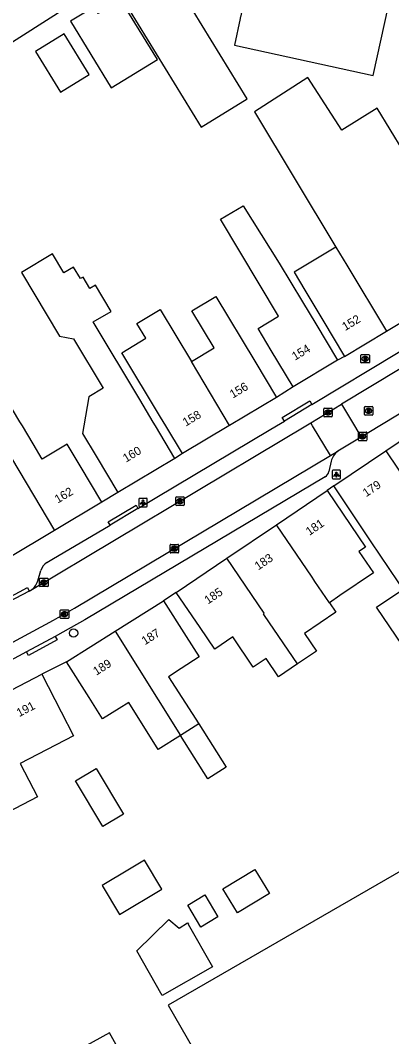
# Model space of a CAD drawing. Extents: x 161771 to 163125, y 382479 to 383177.
# Drawn here: x 162363.8 to 162407.6, y 382677.9 to 382797.9 of the extents above; entities that cross this region are included whole.
import ezdxf

# ---------------------------------------------------------------- set-up
doc = ezdxf.new("R2010")
doc.units = 0
for name, color, linetype in [('IMGEO_Boom', 7, 'Continuous'), ('IMGEO_Brandkraan', 7, 'Continuous'), ('IMGEO_Kolk', 7, 'Continuous'), ('IMGEO_Lichtpunt', 7, 'Continuous'), ('IMGEO_Pand', 7, 'Continuous'), ('IMGEO_Pand_nummerreeks', 7, 'Continuous'), ('IMGEO_Rijbaan_lokaal_open', 7, 'Continuous'), ('IMGEO_Rioolput', 7, 'Continuous'), ('IMGEO_Voetpad_open', 7, 'Continuous')]:
    doc.layers.add(name, color=color, linetype=linetype)

msp = doc.modelspace()

# ---------------------------------------------------------------- linework, layer by layer
at = {"layer": 'IMGEO_Boom'}
msp.add_circle((162370.09, 382725.55), 0.489, dxfattribs=at)
at = {"layer": 'IMGEO_Brandkraan'}
for p, q in [((162403.99, 382757.5), (162403.99, 382758.35)), ((162404.06, 382758.43), (162404.92, 382758.43)), ((162404.48, 382758.21), (162404.5, 382758.21)), ((162404.99, 382758.35), (162404.99, 382757.5)), ((162404.92, 382757.43), (162404.06, 382757.43)), ((162404.5, 382757.65), (162404.47, 382757.65))]:
    msp.add_line(p, q, dxfattribs=at)
for points in [[(162403.99, 382757.5), (162403.99, 382758.35)], [(162404.06, 382758.43), (162404.92, 382758.43)], [(162404.99, 382758.35), (162404.99, 382757.5)], [(162404.92, 382757.43), (162404.06, 382757.43)], [(162404.34, 382758.13), (162404.34, 382757.73), (162404.55, 382757.73)], [(162404.57, 382758.13), (162404.34, 382758.13)], [(162404.52, 382758.05), (162404.46, 382758.05), (162404.46, 382757.97)], [(162404.46, 382757.97), (162404.52, 382757.97)], [(162404.52, 382757.89), (162404.46, 382757.89), (162404.46, 382757.81)], [(162404.46, 382757.81), (162404.52, 382757.81)]]:
    msp.add_lwpolyline(points, dxfattribs=at)
for centre, radius, start, end in [((162404.07, 382758.35), 0.0765, 91.552, 178.448), ((162404.07, 382758.35), 0.0765, 91.552, 178.448), ((162404.91, 382758.35), 0.0765, 1.552, 88.448), ((162404.91, 382758.35), 0.0765, 1.552, 88.448), ((162404.07, 382757.5), 0.0765, 181.552, 268.448), ((162404.07, 382757.5), 0.0765, 181.552, 268.448), ((162404.52, 382758.01), 0.0379, 267.8285, 90.9355), ((162404.52, 382757.85), 0.0404, 269.8759, 90.5077), ((162404.56, 382757.98), 0.251, 268.6676, 293.5347), ((162404.57, 382757.98), 0.145, 59.4692, 91.5367), ((162404.6, 382758.03), 0.0922, 285.5137, 58.1501), ((162404.6, 382757.84), 0.105, 301.3115, 78.989), ((162404.91, 382757.5), 0.0765, 271.552, 358.448), ((162404.91, 382757.5), 0.0765, 271.552, 358.448)]:
    msp.add_arc(centre, radius, start, end, dxfattribs=at)
for centre, major_axis, ratio, start_param, end_param in [((162404.48, 382757.93), (-0.387, 0.002), 0.722429, 4.712389, 7.853982), ((162404.5, 382757.93), (-0.39, 0.002), 0.717154, 1.570796, 4.712389)]:
    msp.add_ellipse(centre, major_axis=major_axis, ratio=ratio, start_param=start_param, end_param=end_param, dxfattribs=at)
at = {"layer": 'IMGEO_Kolk'}
for p, q in [((162399.61, 382751.16), (162399.61, 382752.01)), ((162399.69, 382752.09), (162400.54, 382752.09)), ((162400.54, 382751.08), (162399.69, 382751.08)), ((162400.1, 382751.86), (162400.13, 382751.86)), ((162400.12, 382751.31), (162400.1, 382751.31)), ((162400.61, 382752.01), (162400.61, 382751.16)), ((162403.69, 382748.34), (162403.69, 382749.19)), ((162403.77, 382749.26), (162404.62, 382749.26)), ((162404.18, 382749.04), (162404.21, 382749.04)), ((162404.69, 382749.19), (162404.69, 382748.34)), ((162404.62, 382748.26), (162403.77, 382748.26)), ((162404.2, 382748.48), (162404.18, 382748.48)), ((162382.15, 382740.7), (162382.15, 382741.55)), ((162382.22, 382741.62), (162383.07, 382741.62)), ((162382.64, 382741.4), (162382.66, 382741.4)), ((162383.15, 382741.55), (162383.15, 382740.7)), ((162383.07, 382740.62), (162382.22, 382740.62)), ((162382.66, 382740.84), (162382.63, 382740.84)), ((162381.48, 382735.08), (162381.48, 382735.93)), ((162381.56, 382736.01), (162382.41, 382736.01)), ((162381.97, 382735.79), (162382, 382735.79)), ((162382.48, 382735.93), (162382.48, 382735.08)), ((162382.41, 382735.01), (162381.56, 382735.01)), ((162381.99, 382735.23), (162381.97, 382735.23)), ((162366.08, 382731.1), (162366.08, 382731.95)), ((162366.16, 382732.03), (162367.01, 382732.03)), ((162366.57, 382731.81), (162366.6, 382731.81)), ((162367.09, 382731.95), (162367.09, 382731.1)), ((162367.01, 382731.03), (162366.16, 382731.03)), ((162366.59, 382731.25), (162366.57, 382731.25)), ((162368.52, 382727.36), (162368.52, 382728.21)), ((162368.59, 382728.28), (162369.44, 382728.28)), ((162369.52, 382728.21), (162369.52, 382727.36)), ((162369.44, 382727.28), (162368.59, 382727.28)), ((162369, 382728.06), (162369.03, 382728.06)), ((162369.03, 382727.5), (162369, 382727.5))]:
    msp.add_line(p, q, dxfattribs=at)
for points in [[(162399.61, 382751.16), (162399.61, 382752.01)], [(162399.69, 382752.09), (162400.54, 382752.09)], [(162400.54, 382751.08), (162399.69, 382751.08)], [(162399.93, 382751.78), (162400.06, 382751.78), (162400.06, 382751.63), (162400.19, 382751.78), (162400.35, 382751.78), (162400.21, 382751.63), (162400.36, 382751.38), (162400.21, 382751.38), (162400.12, 382751.55), (162400.06, 382751.48), (162400.06, 382751.38), (162399.93, 382751.38), (162399.93, 382751.78)], [(162400.61, 382752.01), (162400.61, 382751.16)], [(162403.69, 382748.34), (162403.69, 382749.19)], [(162403.77, 382749.26), (162404.62, 382749.26)], [(162404.01, 382748.96), (162404.14, 382748.96), (162404.14, 382748.81), (162404.27, 382748.96), (162404.43, 382748.96), (162404.29, 382748.81), (162404.44, 382748.56), (162404.29, 382748.56), (162404.2, 382748.73), (162404.14, 382748.66), (162404.14, 382748.56), (162404.01, 382748.56), (162404.01, 382748.96)], [(162404.69, 382749.19), (162404.69, 382748.34)], [(162404.62, 382748.26), (162403.77, 382748.26)], [(162382.15, 382740.7), (162382.15, 382741.55)], [(162382.22, 382741.62), (162383.07, 382741.62)], [(162383.15, 382741.55), (162383.15, 382740.7)], [(162383.07, 382740.62), (162382.22, 382740.62)], [(162382.47, 382741.32), (162382.59, 382741.32), (162382.59, 382741.17), (162382.72, 382741.32), (162382.89, 382741.32), (162382.74, 382741.17), (162382.89, 382740.92), (162382.74, 382740.92), (162382.66, 382741.09), (162382.59, 382741.02), (162382.59, 382740.92), (162382.47, 382740.92), (162382.47, 382741.32)], [(162381.48, 382735.08), (162381.48, 382735.93)], [(162381.56, 382736.01), (162382.41, 382736.01)], [(162381.8, 382735.71), (162381.93, 382735.71), (162381.93, 382735.56), (162382.06, 382735.71), (162382.22, 382735.71), (162382.07, 382735.56), (162382.23, 382735.31), (162382.07, 382735.31), (162381.99, 382735.47), (162381.93, 382735.4), (162381.93, 382735.31), (162381.8, 382735.31), (162381.8, 382735.71)], [(162382.48, 382735.93), (162382.48, 382735.08)], [(162382.41, 382735.01), (162381.56, 382735.01)], [(162366.08, 382731.1), (162366.08, 382731.95)], [(162366.16, 382732.03), (162367.01, 382732.03)], [(162367.09, 382731.95), (162367.09, 382731.1)], [(162367.01, 382731.03), (162366.16, 382731.03)], [(162366.4, 382731.73), (162366.53, 382731.73), (162366.53, 382731.57), (162366.66, 382731.73), (162366.82, 382731.73), (162366.68, 382731.58), (162366.83, 382731.33), (162366.68, 382731.33), (162366.59, 382731.49), (162366.53, 382731.42), (162366.53, 382731.33), (162366.4, 382731.33), (162366.4, 382731.73)], [(162368.52, 382727.36), (162368.52, 382728.21)], [(162368.59, 382728.28), (162369.44, 382728.28)], [(162369.52, 382728.21), (162369.52, 382727.36)], [(162369.44, 382727.28), (162368.59, 382727.28)], [(162368.84, 382727.98), (162368.96, 382727.98), (162368.96, 382727.83), (162369.09, 382727.98), (162369.25, 382727.98), (162369.11, 382727.83), (162369.26, 382727.58), (162369.11, 382727.58), (162369.02, 382727.75), (162368.96, 382727.68), (162368.96, 382727.58), (162368.84, 382727.58), (162368.84, 382727.98)]]:
    msp.add_lwpolyline(points, dxfattribs=at)
for centre, start, end in [((162399.69, 382752.01), 91.552, 178.448), ((162399.69, 382752.01), 91.552, 178.448), ((162399.69, 382751.16), 181.552, 268.448), ((162399.69, 382751.16), 181.552, 268.448), ((162400.54, 382752.01), 1.552, 88.448), ((162400.54, 382752.01), 1.552, 88.448), ((162400.54, 382751.16), 271.552, 358.448), ((162400.54, 382751.16), 271.552, 358.448), ((162403.77, 382749.19), 91.552, 178.448), ((162403.77, 382749.19), 91.552, 178.448), ((162404.62, 382749.19), 1.552, 88.448), ((162404.62, 382749.19), 1.552, 88.448), ((162403.77, 382748.34), 181.552, 268.448), ((162403.77, 382748.34), 181.552, 268.448), ((162404.62, 382748.34), 271.552, 358.448), ((162404.62, 382748.34), 271.552, 358.448), ((162382.22, 382741.55), 91.552, 178.448), ((162382.22, 382741.55), 91.552, 178.448), ((162383.07, 382741.55), 1.552, 88.448), ((162383.07, 382741.55), 1.552, 88.448), ((162382.22, 382740.7), 181.552, 268.448), ((162382.22, 382740.7), 181.552, 268.448), ((162383.07, 382740.7), 271.552, 358.448), ((162383.07, 382740.7), 271.552, 358.448), ((162381.56, 382735.93), 91.552, 178.448), ((162381.56, 382735.93), 91.552, 178.448), ((162382.41, 382735.93), 1.552, 88.448), ((162382.41, 382735.93), 1.552, 88.448), ((162381.56, 382735.08), 181.552, 268.448), ((162381.56, 382735.08), 181.552, 268.448), ((162382.41, 382735.08), 271.552, 358.448), ((162382.41, 382735.08), 271.552, 358.448), ((162366.16, 382731.95), 91.552, 178.448), ((162366.16, 382731.95), 91.552, 178.448), ((162367.01, 382731.95), 1.552, 88.448), ((162367.01, 382731.95), 1.552, 88.448), ((162366.16, 382731.1), 181.552, 268.448), ((162366.16, 382731.1), 181.552, 268.448), ((162367.01, 382731.1), 271.552, 358.448), ((162367.01, 382731.1), 271.552, 358.448), ((162368.59, 382728.21), 91.552, 178.448), ((162368.59, 382728.21), 91.552, 178.448), ((162369.44, 382728.21), 1.552, 88.448), ((162369.44, 382728.21), 1.552, 88.448), ((162368.59, 382727.36), 181.552, 268.448), ((162368.59, 382727.36), 181.552, 268.448), ((162369.44, 382727.36), 271.552, 358.448), ((162369.44, 382727.36), 271.552, 358.448)]:
    msp.add_arc(centre, 0.0765, start, end, dxfattribs=at)
for centre, major_axis, ratio, start_param, end_param in [((162400.1, 382751.58), (-0.387, 0.002), 0.722429, 4.712389, 7.853982), ((162400.12, 382751.58), (-0.39, 0.002), 0.717154, 1.570796, 4.712389), ((162404.18, 382748.76), (-0.387, 0.002), 0.722429, 4.712389, 7.853982), ((162404.2, 382748.76), (-0.39, 0.002), 0.717154, 1.570796, 4.712389), ((162382.63, 382741.12), (-0.387, 0.002), 0.722429, 4.712389, 7.853982), ((162382.66, 382741.12), (-0.39, 0.002), 0.717154, 1.570796, 4.712389), ((162381.97, 382735.51), (-0.387, 0.002), 0.722429, 4.712389, 7.853982), ((162381.99, 382735.51), (-0.39, 0.002), 0.717154, 1.570796, 4.712389), ((162366.57, 382731.53), (-0.387, 0.002), 0.722429, 4.712389, 7.853982), ((162366.6, 382731.53), (-0.39, 0.002), 0.717154, 1.570796, 4.712389), ((162369, 382727.78), (-0.387, 0.002), 0.722429, 4.712389, 7.853982), ((162369.03, 382727.78), (-0.39, 0.002), 0.717154, 1.570796, 4.712389)]:
    msp.add_ellipse(centre, major_axis=major_axis, ratio=ratio, start_param=start_param, end_param=end_param, dxfattribs=at)
at = {"layer": 'IMGEO_Lichtpunt'}
for p, q in [((162400.6, 382744.66), (162400.6, 382743.86)), ((162400.6, 382744.66), (162400.6, 382743.86)), ((162401.5, 382744.76), (162400.69, 382744.76)), ((162401.5, 382744.76), (162400.69, 382744.76)), ((162401.6, 382743.86), (162401.6, 382744.66)), ((162401.6, 382743.86), (162401.6, 382744.66)), ((162400.69, 382743.76), (162401.5, 382743.76)), ((162400.69, 382743.76), (162401.5, 382743.76)), ((162378.69, 382741.45), (162377.88, 382741.45)), ((162378.69, 382741.45), (162377.88, 382741.45)), ((162377.78, 382741.36), (162377.78, 382740.55)), ((162377.78, 382741.36), (162377.78, 382740.55)), ((162377.88, 382740.46), (162378.69, 382740.46)), ((162377.88, 382740.46), (162378.69, 382740.46)), ((162378.78, 382740.55), (162378.78, 382741.36)), ((162378.78, 382740.55), (162378.78, 382741.36))]:
    msp.add_line(p, q, dxfattribs=at)
for points in [[(162400.97, 382744.33), (162401.01, 382744.3), (162400.82, 382744.04), (162400.79, 382744.06), (162400.97, 382744.33)], [(162401.07, 382744.28), (162401.12, 382744.28), (162401.12, 382743.96), (162401.07, 382743.96), (162401.07, 382744.28)], [(162401.18, 382744.3), (162401.22, 382744.33), (162401.41, 382744.06), (162401.37, 382744.04), (162401.18, 382744.3)], [(162378.16, 382741.02), (162378.2, 382740.99), (162378.01, 382740.73), (162377.97, 382740.76), (162378.16, 382741.02)], [(162378.26, 382740.97), (162378.31, 382740.97), (162378.31, 382740.65), (162378.26, 382740.65), (162378.26, 382740.97)], [(162378.37, 382740.99), (162378.41, 382741.02), (162378.59, 382740.76), (162378.56, 382740.73), (162378.37, 382740.99)]]:
    msp.add_lwpolyline(points, dxfattribs=at)
for centre in [(162401.1, 382744.46), (162378.28, 382741.16)]:
    msp.add_circle(centre, 0.0994, dxfattribs=at)
for centre, start, end in [((162400.69, 382744.66), 90, 180), ((162400.69, 382744.66), 90, 180), ((162400.69, 382743.86), 180, 270), ((162400.69, 382743.86), 180, 270), ((162401.5, 382744.66), 0, 90), ((162401.5, 382744.66), 0, 90), ((162401.5, 382743.86), 270, 0), ((162401.5, 382743.86), 270, 360), ((162377.88, 382741.36), 90, 180), ((162377.88, 382741.36), 90, 180), ((162378.69, 382741.36), 0, 90), ((162378.69, 382741.36), 0, 90), ((162377.88, 382740.55), 180, 270), ((162377.88, 382740.55), 180, 270), ((162378.69, 382740.55), 270, 0), ((162378.69, 382740.55), 270, 360)]:
    msp.add_arc(centre, 0.0946, start, end, dxfattribs=at)
at = {"layer": 'IMGEO_Pand'}
for points in [[(162362.5, 382805.44), (162376.75, 382814.45), (162381.51, 382835.49), (162383.74, 382845.43), (162380.23, 382846.22), (162381.56, 382852.12), (162398.03, 382848.41), (162397.96, 382848.08), (162397.92, 382848.09), (162394.4, 382832.58), (162388.22, 382805.26), (162381.03, 382806.89), (162352.31, 382788.59)], [(162375.58, 382800.89), (162385.13, 382785.28), (162390.58, 382788.61), (162381.03, 382804.22), (162375.58, 382800.89)], [(162399.45, 382801.28), (162390.85, 382803.15), (162389.79, 382798.26), (162389.76, 382798.16), (162389.74, 382798.08), (162389.06, 382794.93), (162405.45, 382791.36), (162407.24, 382799.58)], [(162372.98, 382798.67), (162372.5, 382799.45), (162369.74, 382797.76), (162374.54, 382789.91), (162380, 382793.24), (162375.67, 382800.31), (162372.98, 382798.67)], [(162365.61, 382794.2), (162368.54, 382789.4), (162371.93, 382791.47), (162368.99, 382796.27), (162365.61, 382794.2)], [(162417.9, 382767.71), (162415.32, 382772), (162413.58, 382774.9), (162405.91, 382787.49), (162401.73, 382784.93), (162397.72, 382791.12), (162391.45, 382787.09), (162401.04, 382771.12)], [(162373.43, 382740.99), (162370.86, 382745.29), (162369.33, 382747.84), (162366.4, 382746.08), (162365.32, 382747.89), (162364.06, 382750), (162363.77, 382750.48), (162358.02, 382760.07), (162361.79, 382762.33), (162351.7, 382779.08), (162347.73, 382776.7)], [(162396, 382754.62), (162393.42, 382758.91), (162391.87, 382761.5), (162394.29, 382762.96), (162387.43, 382774.39), (162390.11, 382775.99), (162394.36, 382769.21), (162397.1, 382764.65), (162398.66, 382762.05), (162401.23, 382757.76)], [(162382.04, 382746.17), (162379.75, 382750), (162379.48, 382750.46), (162377.9, 382753.1), (162372.42, 382762.27), (162374.51, 382763.52), (162372.67, 382766.6), (162372.02, 382766.21), (162371.21, 382767.57), (162370.9, 382767.39), (162370.08, 382768.75), (162368.96, 382768.08), (162367.62, 382770.32), (162363.95, 382768.12), (162368.44, 382760.61), (162370.1, 382760.29), (162373.59, 382754.44), (162371.89, 382753.43), (162371.31, 382750), (162371.15, 382749.09), (162372.74, 382746.43), (162375.3, 382742.14)], [(162401.04, 382771.12), (162396.1, 382768.16), (162397.39, 382766.01), (162399.49, 382762.49), (162402.07, 382758.21)], [(162401.04, 382771.12), (162402.33, 382768.97), (162407.01, 382761.17)], [(162407.01, 382761.17), (162417.9, 382767.71)], [(162384.01, 382757.6), (162386.67, 382759.2), (162384.04, 382763.58), (162386.89, 382765.29), (162391.48, 382757.65), (162394.05, 382753.36)], [(162382.95, 382746.75), (162380.98, 382750), (162380.36, 382751.03), (162375.79, 382758.64), (162378.61, 382760.34), (162377.55, 382762.1), (162380.31, 382763.76), (162384.01, 382757.6)], [(162402.07, 382758.21), (162407.01, 382761.17)], [(162388.5, 382750.06), (162384.01, 382757.6)], [(162401.23, 382757.76), (162396, 382754.62)], [(162394.05, 382753.36), (162388.5, 382750.06)], [(162406.95, 382747.07), (162411.31, 382750), (162412.99, 382751.13)], [(162388.5, 382750.06), (162388.4, 382750), (162382.95, 382746.75)], [(162358.6, 382747.39), (162361.12, 382748.9), (162367.84, 382737.66)], [(162400.78, 382742.94), (162406.95, 382747.07)], [(162406.95, 382747.07), (162411.39, 382740.45), (162413.39, 382737.46)], [(162382.04, 382746.17), (162375.3, 382742.14)], [(162413.39, 382737.46), (162415.61, 382734.14), (162409.44, 382730.01), (162405.22, 382736.31), (162403.56, 382738.79), (162400.78, 382742.94)], [(162394.03, 382738.34), (162400.01, 382742.39)], [(162400.01, 382742.39), (162402.81, 382738.25), (162404.54, 382735.7), (162403.76, 382735.17), (162405.48, 382732.64), (162401.52, 382729.97), (162400.27, 382729.12)], [(162373.43, 382740.99), (162367.84, 382737.66)], [(162388.19, 382734.38), (162394.03, 382738.34)], [(162400.27, 382729.12), (162398.56, 382731.65), (162398.43, 382731.85), (162398.24, 382732.14), (162394.03, 382738.34)], [(162367.84, 382737.66), (162362.26, 382734.31), (162358.72, 382732.23)], [(162382.21, 382730.34), (162388.19, 382734.38)], [(162396.5, 382721.9), (162392.63, 382727.63), (162392.5, 382727.83), (162392.58, 382727.89), (162388.19, 382734.38)], [(162396.5, 382721.9), (162394.27, 382720.39), (162392.8, 382722.56), (162391.27, 382721.53), (162388.87, 382725.09), (162386.75, 382723.65), (162385.02, 382726.2), (162382.21, 382730.34)], [(162411.64, 382725.96), (162408.89, 382724.1), (162405.85, 382728.61), (162408.6, 382730.47), (162411.64, 382725.96)], [(162374.99, 382725.77), (162380.72, 382729.36)], [(162380.72, 382729.36), (162383.38, 382725.13), (162384.93, 382722.74), (162382.77, 382721.35), (162381.29, 382720.4), (162384.88, 382714.83)], [(162400.27, 382729.12), (162401.03, 382728), (162397.34, 382725.5), (162398.75, 382723.42), (162396.5, 382721.9)], [(162369.27, 382722.17), (162374.99, 382725.77)], [(162374.99, 382725.77), (162382.72, 382713.47)], [(162382.72, 382713.47), (162380.08, 382711.81), (162376.6, 382717.35), (162375.49, 382716.66), (162373.51, 382715.41), (162371.93, 382717.94), (162369.27, 382722.17)], [(162360.04, 382717.42), (162366.33, 382720.68)], [(162366.33, 382720.68), (162368.63, 382716.24), (162370.1, 382713.4), (162363.81, 382710.14)], [(162384.88, 382714.83), (162388.09, 382709.72), (162385.93, 382708.36), (162382.72, 382713.47)], [(162384.88, 382714.83), (162382.72, 382713.47)], [(162363.81, 382710.14), (162365.85, 382706.2), (162362.31, 382704.36)], [(162370.32, 382708.11), (162372.75, 382709.57), (162375.98, 382704.19), (162373.54, 382702.73), (162370.32, 382708.11)], [(162412.02, 382697.77), (162411.25, 382698.93), (162381.25, 382681.61), (162384.25, 382676.42), (162377.54, 382672.55), (162374.32, 382678.36), (162366.97, 382674.29), (162368.09, 382672.27)], [(162375.52, 382692.33), (162380.52, 382695.33), (162378.48, 382698.74), (162376.68, 382697.66), (162373.48, 382695.75), (162375.52, 382692.33)], [(162391.48, 382697.65), (162393.21, 382694.8), (162389.42, 382692.51), (162387.7, 382695.36), (162391.48, 382697.65)], [(162385.57, 382694.65), (162387.13, 382692.06), (162385.12, 382690.84), (162383.56, 382693.43), (162385.57, 382694.65)], [(162381.35, 382691.74), (162382.54, 382690.71), (162383.52, 382691.35), (162383.65, 382691.2), (162383.6, 382691.17), (162386.47, 382686.15), (162380.56, 382682.77), (162377.56, 382688.03), (162381.35, 382691.74)]]:
    msp.add_lwpolyline(points, dxfattribs=at)
at = {"layer": 'IMGEO_Rijbaan_lokaal_open'}
for points in [[(162436.92, 382773.76), (162401.71, 382752.55)], [(162417.25, 382756.65), (162406.23, 382750), (162404.03, 382748.68)], [(162398.07, 382750.35), (162401.71, 382752.55)], [(162401.71, 382752.55), (162403.24, 382750), (162404.03, 382748.68)], [(162365.04, 382730.6), (162394.67, 382748.3), (162397.48, 382750), (162398.07, 382750.35)], [(162400.39, 382746.49), (162398.29, 382750), (162398.07, 382750.35)], [(162404.03, 382748.68), (162401.26, 382747.01)], [(162351.77, 382718.46), (162354.68, 382720.03), (162367.74, 382727.08), (162370.2, 382728.48), (162400.39, 382746.49)], [(162400.39, 382746.49), (162401.26, 382747.01)], [(162364.87, 382730.5), (162361.49, 382728.71)], [(162364.87, 382730.5), (162365.04, 382730.6)]]:
    msp.add_lwpolyline(points, dxfattribs=at)
at = {"layer": 'IMGEO_Rioolput'}
for p, q in [((162404.4, 382751.36), (162404.4, 382752.21)), ((162404.48, 382752.28), (162405.33, 382752.28)), ((162405.4, 382752.21), (162405.4, 382751.36)), ((162405.33, 382751.28), (162404.48, 382751.28)), ((162404.89, 382752.06), (162404.91, 382752.06)), ((162404.91, 382751.5), (162404.89, 382751.5))]:
    msp.add_line(p, q, dxfattribs=at)
for points in [[(162404.4, 382751.36), (162404.4, 382752.21)], [(162404.48, 382752.28), (162405.33, 382752.28)], [(162405.4, 382752.21), (162405.4, 382751.36)], [(162405.33, 382751.28), (162404.48, 382751.28)], [(162404.99, 382751.98), (162404.74, 382751.98), (162404.74, 382751.58)], [(162404.74, 382751.58), (162404.86, 382751.58), (162404.86, 382751.75), (162404.87, 382751.75)], [(162404.92, 382751.9), (162404.86, 382751.9), (162404.86, 382751.82)], [(162404.86, 382751.82), (162404.91, 382751.82)], [(162404.92, 382751.72), (162404.99, 382751.58), (162405.13, 382751.58), (162405.07, 382751.71)]]:
    msp.add_lwpolyline(points, dxfattribs=at)
for centre, radius, start, end in [((162404.48, 382752.21), 0.0765, 91.552, 178.448), ((162404.48, 382752.21), 0.0765, 91.552, 178.448), ((162405.33, 382752.21), 0.0765, 1.552, 88.448), ((162405.33, 382752.21), 0.0765, 1.552, 88.448), ((162404.48, 382751.36), 0.0765, 181.552, 268.448), ((162404.48, 382751.36), 0.0765, 181.552, 268.448), ((162404.87, 382751.69), 0.0533, 26.0293, 88.6989), ((162404.9, 382752.01), 0.19, 274.7715, 282.9687), ((162404.92, 382751.81), 0.0964, 77.0061, 93.1865), ((162404.94, 382751.86), 0.0378, 276.6634, 79.6772), ((162404.99, 382751.87), 0.109, 350.3612, 89.416), ((162404.99, 382751.87), 0.112, 277.5842, 350.9817), ((162404.97, 382751.66), 0.108, 29.5134, 73.7905), ((162405.33, 382751.36), 0.0765, 271.552, 358.448), ((162405.33, 382751.36), 0.0765, 271.552, 358.448)]:
    msp.add_arc(centre, radius, start, end, dxfattribs=at)
for centre, major_axis, ratio, start_param, end_param in [((162404.89, 382751.78), (-0.387, 0.002), 0.722429, 4.712389, 7.853982), ((162404.91, 382751.78), (-0.39, 0.002), 0.717154, 1.570796, 4.712389)]:
    msp.add_ellipse(centre, major_axis=major_axis, ratio=ratio, start_param=start_param, end_param=end_param, dxfattribs=at)
at = {"layer": 'IMGEO_Voetpad_open'}
for points in [[(162398.21, 382752.53), (162418.59, 382764.8), (162421.67, 382766.66), (162436.08, 382775.34)], [(162402.07, 382758.21), (162401.23, 382757.76)], [(162396, 382754.62), (162394.05, 382753.36)], [(162394.96, 382750.57), (162394.71, 382751), (162397.95, 382752.96), (162398.21, 382752.53)], [(162398.21, 382752.53), (162394.96, 382750.57)], [(162377.69, 382740.26), (162393.17, 382749.49), (162394.02, 382750), (162394.96, 382750.57)], [(162382.95, 382746.75), (162382.04, 382746.17)], [(162400.48, 382745.83), (162400.22, 382744.63)], [(162399.76, 382744), (162371.43, 382727.13), (162368.82, 382725.65), (162367.91, 382725.16)], [(162400.78, 382742.94), (162400.01, 382742.39)], [(162375.3, 382742.14), (162373.43, 382740.99)], [(162374.4, 382738.3), (162374.18, 382738.67), (162377.48, 382740.66), (162377.69, 382740.26)], [(162377.69, 382740.26), (162374.4, 382738.3)], [(162366.93, 382733.86), (162367.54, 382734.22), (162374.4, 382738.3)], [(162365.86, 382731.71), (162366.23, 382732.95)], [(162361.49, 382728.71), (162361.29, 382729.13), (162364.66, 382730.91), (162364.87, 382730.5)], [(162382.21, 382730.34), (162380.72, 382729.36)], [(162367.91, 382725.16), (162368.16, 382724.76), (162364.79, 382722.92), (162364.54, 382723.34)], [(162367.91, 382725.16), (162364.54, 382723.34)], [(162364.54, 382723.34), (162355.65, 382718.54), (162351.2, 382716.15), (162340.36, 382710.43)], [(162369.27, 382722.17), (162366.33, 382720.68)]]:
    msp.add_lwpolyline(points, dxfattribs=at)
for centre, radius, start, end in [((162402.48, 382745.36), 2.05, 126.527, 166.9676), ((162399.25, 382744.85), 0.988, 300.9414, 347.3502), ((162367.76, 382732.5), 1.59, 121.2422, 163.5234), ((162363.94, 382732.27), 2, 303.0976, 343.5438)]:
    msp.add_arc(centre, radius, start, end, dxfattribs=at)

# ---------------------------------------------------------------- texts
at = {"layer": 'IMGEO_Pand_nummerreeks'}
for s, rotation, p in [('152', 30.9741, (162402.14, 382761.19)), ('154', 30.9782, (162396.22, 382757.69)), ('156', 30.7828, (162388.88, 382753.22)), ('158', 30.7828, (162383.33, 382749.91)), ('160', 30.8849, (162376.28, 382745.66)), ('162', 30.8824, (162368.23, 382740.83)), ('179', 33.8446, (162404.62, 382741.57)), ('181', 34.1082, (162397.91, 382737.01)), ('183', 34.1082, (162391.88, 382732.93)), ('185', 34.1082, (162385.95, 382728.91)), ('187', 32.1315, (162378.51, 382724.1)), ('189', 32.1315, (162372.78, 382720.51)), ('191', 27.3784, (162363.68, 382715.62))]:
    msp.add_text(s, height=1, rotation=rotation, dxfattribs=at).set_placement(p)

doc.saveas('drawing.dxf')
